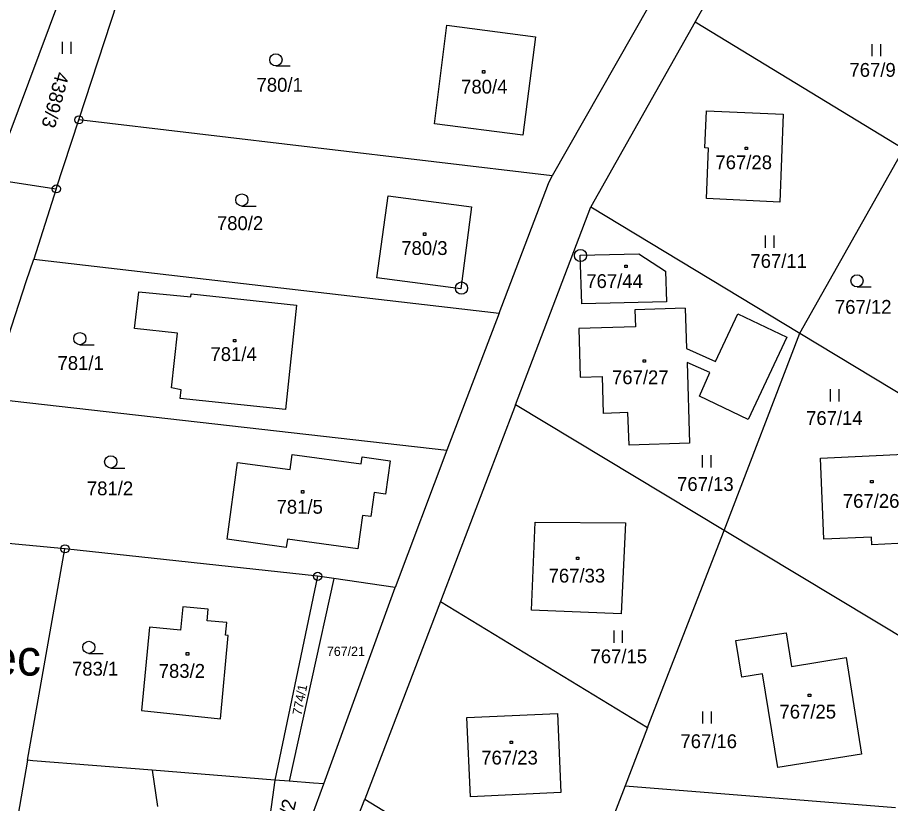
# Model space of a CAD drawing. Extents: x -468021 to -466942, y -1130484 to -1128584.
# Drawn here: x -467187.2 to -467079.9, y -1128906.2 to -1128809.6 of the extents above; entities that cross this region are included whole.
import ezdxf

# ---------------------------------------------------------------- set-up
doc = ezdxf.new("R2010")
doc.units = 0
doc.layers.add('DKM', color=7, linetype='Continuous')

msp = doc.modelspace()

# ---------------------------------------------------------------- linework, layer by layer
at = {"layer": 'DKM'}
for p, q in [((-467091.28, -1128787.7), (-467103.91, -1128810.16)), ((-467182.01, -1128807.39), (-467190.28, -1128829.48)), ((-467179.63, -1128822.2), (-467174.87, -1128807.71)), ((-467109.58, -1128808.24), (-467121.48, -1128829.1)), ((-467135.95, -1128822.68), (-467134.41, -1128810.58)), ((-467134.41, -1128810.58), (-467123.51, -1128811.99)), ((-467103.91, -1128810.16), (-467116.7, -1128832.91)), ((-467103.91, -1128810.16), (-467078.27, -1128825.75)), ((-467181.64, -1128814.1), (-467181.64, -1128812.6)), ((-467180.64, -1128812.6), (-467180.64, -1128814.1)), ((-467123.51, -1128811.99), (-467125.08, -1128824.08)), ((-467082.14, -1128814.39), (-467082.14, -1128812.89)), ((-467081.14, -1128812.89), (-467081.14, -1128814.39)), ((-467155.42, -1128815.58), (-467153.67, -1128815.58)), ((-467130.04, -1128816.16), (-467129.74, -1128816.16)), ((-467130.04, -1128816.46), (-467130.04, -1128816.16)), ((-467129.74, -1128816.16), (-467129.74, -1128816.46)), ((-467129.74, -1128816.46), (-467130.04, -1128816.46)), ((-467102.71, -1128825.65), (-467102.51, -1128821.1)), ((-467102.51, -1128821.1), (-467093.09, -1128821.51)), ((-467093.09, -1128821.51), (-467093.51, -1128832.31)), ((-467182.41, -1128830.69), (-467179.63, -1128822.2)), ((-467121.48, -1128829.1), (-467179.63, -1128822.2)), ((-467125.08, -1128824.08), (-467135.95, -1128822.68)), ((-467102.27, -1128825.67), (-467102.71, -1128825.65)), ((-467102.49, -1128831.89), (-467102.27, -1128825.67)), ((-467097.75, -1128825.56), (-467097.45, -1128825.56)), ((-467097.75, -1128825.86), (-467097.75, -1128825.56)), ((-467097.45, -1128825.86), (-467097.75, -1128825.86)), ((-467097.45, -1128825.56), (-467097.45, -1128825.86)), ((-467091.04, -1128848.41), (-467078.27, -1128825.75)), ((-467121.93, -1128830.04), (-467121.48, -1128829.1)), ((-467190.28, -1128829.48), (-467182.41, -1128830.69)), ((-467128, -1128845.96), (-467121.93, -1128830.04)), ((-467182.41, -1128830.69), (-467185.18, -1128839.33)), ((-467143.01, -1128841.6), (-467141.64, -1128831.53)), ((-467141.64, -1128831.53), (-467131.37, -1128832.88)), ((-467093.51, -1128832.31), (-467102.49, -1128831.89)), ((-467159.61, -1128832.8), (-467157.86, -1128832.8)), ((-467131.37, -1128832.88), (-467132.7, -1128842.98)), ((-467125.96, -1128857.23), (-467116.7, -1128832.91)), ((-467116.7, -1128832.91), (-467091.04, -1128848.41)), ((-467137.29, -1128836.1), (-467136.99, -1128836.1)), ((-467137.29, -1128836.4), (-467137.29, -1128836.1)), ((-467136.99, -1128836.4), (-467137.29, -1128836.4)), ((-467136.99, -1128836.1), (-467136.99, -1128836.4)), ((-467095.24, -1128837.93), (-467095.24, -1128836.43)), ((-467094.24, -1128836.43), (-467094.24, -1128837.93)), ((-467186.11, -1128842.05), (-467185.18, -1128839.33)), ((-467185.18, -1128839.33), (-467128, -1128845.96)), ((-467112.56, -1128840.06), (-467112.26, -1128840.06)), ((-467112.56, -1128840.36), (-467112.56, -1128840.06)), ((-467112.26, -1128840.36), (-467112.56, -1128840.36)), ((-467112.26, -1128840.06), (-467112.26, -1128840.36)), ((-467132.7, -1128842.98), (-467143.01, -1128841.6)), ((-467190.76, -1128856.4), (-467186.11, -1128842.05)), ((-467084.01, -1128842.74), (-467082.26, -1128842.74)), ((-467172.8, -1128847.86), (-467172.26, -1128843.32)), ((-467172.26, -1128843.32), (-467165.88, -1128843.96)), ((-467165.88, -1128843.96), (-467165.83, -1128843.59)), ((-467165.83, -1128843.59), (-467152.9, -1128844.97)), ((-467152.9, -1128844.97), (-467154.26, -1128857.78)), ((-467128, -1128845.96), (-467134.41, -1128862.78)), ((-467105.11, -1128845.34), (-467111.3, -1128845.53)), ((-467111.3, -1128845.53), (-467111.24, -1128847.64)), ((-467167.51, -1128848.43), (-467172.8, -1128847.86)), ((-467168.23, -1128855.14), (-467167.51, -1128848.43)), ((-467111.24, -1128847.64), (-467118.21, -1128847.85)), ((-467118.21, -1128847.85), (-467118.05, -1128853.84)), ((-467100.35, -1128872.65), (-467091.04, -1128848.41)), ((-467091.04, -1128848.41), (-467066.25, -1128863.38)), ((-467160.64, -1128849.19), (-467160.34, -1128849.19)), ((-467160.64, -1128849.49), (-467160.64, -1128849.19)), ((-467160.34, -1128849.49), (-467160.64, -1128849.49)), ((-467160.34, -1128849.19), (-467160.34, -1128849.49)), ((-467179.52, -1128849.84), (-467177.77, -1128849.84)), ((-467110.29, -1128851.7), (-467109.99, -1128851.7)), ((-467110.29, -1128852), (-467110.29, -1128851.7)), ((-467109.99, -1128852), (-467110.29, -1128852)), ((-467109.99, -1128851.7), (-467109.99, -1128852)), ((-467118.05, -1128853.84), (-467115.28, -1128853.76)), ((-467115.15, -1128858.27), (-467115.28, -1128853.76)), ((-467167.06, -1128855.38), (-467168.23, -1128855.14)), ((-467167.17, -1128856.45), (-467167.06, -1128855.38)), ((-467087.26, -1128856.81), (-467087.26, -1128855.31)), ((-467086.26, -1128855.31), (-467086.26, -1128856.81)), ((-467190.76, -1128856.4), (-467134.41, -1128862.78)), ((-467154.26, -1128857.78), (-467167.17, -1128856.45)), ((-467125.96, -1128857.23), (-467135.2, -1128881.38)), ((-467100.35, -1128872.65), (-467125.96, -1128857.23)), ((-467112.16, -1128858.17), (-467115.15, -1128858.27)), ((-467112.03, -1128862.17), (-467112.16, -1128858.17)), ((-467104.6, -1128861.92), (-467112.03, -1128862.17)), ((-467153.67, -1128865.16), (-467153.42, -1128863.32)), ((-467153.42, -1128863.32), (-467144.95, -1128864.48)), ((-467134.41, -1128862.78), (-467140.77, -1128879.65)), ((-467102.99, -1128864.92), (-467102.99, -1128863.42)), ((-467101.99, -1128863.42), (-467101.99, -1128864.92)), ((-467088.49, -1128863.79), (-467076.54, -1128863.21)), ((-467161.43, -1128873.74), (-467160.12, -1128864.29)), ((-467160.12, -1128864.29), (-467153.67, -1128865.16)), ((-467144.95, -1128864.48), (-467144.83, -1128863.63)), ((-467144.83, -1128863.63), (-467141.37, -1128864.1)), ((-467141.37, -1128864.1), (-467141.95, -1128868.21)), ((-467088.08, -1128873.74), (-467088.49, -1128863.79)), ((-467175.72, -1128864.99), (-467173.97, -1128864.99)), ((-467082.34, -1128866.51), (-467082.04, -1128866.51)), ((-467082.34, -1128866.81), (-467082.34, -1128866.51)), ((-467082.04, -1128866.51), (-467082.04, -1128866.81)), ((-467152.29, -1128867.76), (-467151.99, -1128867.76)), ((-467152.29, -1128868.06), (-467152.29, -1128867.76)), ((-467151.99, -1128867.76), (-467151.99, -1128868.06)), ((-467082.04, -1128866.81), (-467082.34, -1128866.81)), ((-467151.99, -1128868.06), (-467152.29, -1128868.06)), ((-467143.33, -1128868.01), (-467143.75, -1128870.96)), ((-467141.95, -1128868.21), (-467143.33, -1128868.01)), ((-467144.76, -1128870.81), (-467145.36, -1128874.91)), ((-467143.75, -1128870.96), (-467144.76, -1128870.81)), ((-467124.03, -1128882.45), (-467123.57, -1128871.65)), ((-467123.57, -1128871.65), (-467112.47, -1128871.73)), ((-467112.47, -1128871.73), (-467113, -1128882.92)), ((-467109.75, -1128896.87), (-467100.35, -1128872.65)), ((-467074.41, -1128888.26), (-467100.35, -1128872.65)), ((-467181.34, -1128874.92), (-467196.39, -1128873.52)), ((-467154.14, -1128874.75), (-467161.43, -1128873.74)), ((-467153.99, -1128873.71), (-467154.14, -1128874.75)), ((-467145.36, -1128874.91), (-467153.99, -1128873.71)), ((-467082.24, -1128873.48), (-467088.08, -1128873.74)), ((-467082.18, -1128874.43), (-467082.24, -1128873.48)), ((-467075.99, -1128874.08), (-467082.18, -1128874.43)), ((-467185.94, -1128900.9), (-467181.34, -1128874.92)), ((-467150.29, -1128878.29), (-467181.34, -1128874.92)), ((-467118.49, -1128875.94), (-467118.19, -1128875.94)), ((-467118.49, -1128876.24), (-467118.49, -1128875.94)), ((-467118.19, -1128876.24), (-467118.49, -1128876.24)), ((-467118.19, -1128875.94), (-467118.19, -1128876.24)), ((-467150.29, -1128878.29), (-467155.54, -1128903.33)), ((-467148.31, -1128878.57), (-467150.29, -1128878.29)), ((-467148.31, -1128878.57), (-467153.8, -1128903.47)), ((-467140.77, -1128879.65), (-467148.31, -1128878.57)), ((-467149.55, -1128903.81), (-467140.77, -1128879.65)), ((-467135.2, -1128881.38), (-467144.5, -1128905.68)), ((-467135.2, -1128881.38), (-467109.75, -1128896.87)), ((-467166.86, -1128882.04), (-467167.13, -1128884.92)), ((-467163.75, -1128882.33), (-467166.86, -1128882.04)), ((-467163.88, -1128883.75), (-467163.75, -1128882.33)), ((-467113, -1128882.92), (-467124.03, -1128882.45)), ((-467161.46, -1128883.98), (-467163.88, -1128883.75)), ((-467170.97, -1128884.56), (-467171.94, -1128894.78)), ((-467167.13, -1128884.92), (-467170.97, -1128884.56)), ((-467161.61, -1128885.52), (-467161.46, -1128883.98)), ((-467162.24, -1128895.8), (-467161.27, -1128885.55)), ((-467161.27, -1128885.55), (-467161.61, -1128885.52)), ((-467113.87, -1128886.47), (-467113.87, -1128884.97)), ((-467112.87, -1128884.97), (-467112.87, -1128886.47)), ((-467098.9, -1128886.19), (-467092.7, -1128885.22)), ((-467092.7, -1128885.22), (-467092.05, -1128889.37)), ((-467098.18, -1128890.68), (-467098.9, -1128886.19)), ((-467178.41, -1128887.77), (-467176.66, -1128887.77)), ((-467166.44, -1128887.67), (-467166.14, -1128887.67)), ((-467166.44, -1128887.97), (-467166.44, -1128887.67)), ((-467166.14, -1128887.97), (-467166.44, -1128887.97)), ((-467166.14, -1128887.67), (-467166.14, -1128887.97)), ((-467092.05, -1128889.37), (-467085.36, -1128888.26)), ((-467085.36, -1128888.26), (-467083.44, -1128900.13)), ((-467095.64, -1128890.27), (-467098.18, -1128890.68)), ((-467093.75, -1128901.79), (-467095.64, -1128890.27)), ((-467090, -1128892.78), (-467089.7, -1128892.78)), ((-467090, -1128893.08), (-467090, -1128892.78)), ((-467089.7, -1128893.08), (-467090, -1128893.08)), ((-467089.7, -1128892.78), (-467089.7, -1128893.08)), ((-467171.94, -1128894.78), (-467162.24, -1128895.8)), ((-467131.95, -1128895.65), (-467120.8, -1128895.16)), ((-467131.52, -1128905.39), (-467131.95, -1128895.65)), ((-467120.8, -1128895.16), (-467120.41, -1128904.86)), ((-467102.95, -1128896.39), (-467102.95, -1128894.89)), ((-467101.95, -1128894.89), (-467101.95, -1128896.39)), ((-467109.75, -1128896.87), (-467112.51, -1128904.03)), ((-467126.65, -1128898.55), (-467126.35, -1128898.55)), ((-467126.65, -1128898.85), (-467126.65, -1128898.55)), ((-467126.35, -1128898.85), (-467126.65, -1128898.85)), ((-467126.35, -1128898.55), (-467126.35, -1128898.85)), ((-467185.94, -1128900.9), (-467189.25, -1128920.11)), ((-467185.31, -1128900.95), (-467185.94, -1128900.9)), ((-467170.62, -1128902.13), (-467185.31, -1128900.95)), ((-467083.44, -1128900.13), (-467093.75, -1128901.79)), ((-467155.54, -1128903.33), (-467170.62, -1128902.13)), ((-467170.62, -1128902.13), (-467169.98, -1128906.58)), ((-467155.54, -1128903.33), (-467156.72, -1128911.55)), ((-467153.8, -1128903.47), (-467155.54, -1128903.33)), ((-467154, -1128916.04), (-467149.55, -1128903.81)), ((-467150.8, -1128903.71), (-467153.8, -1128903.47)), ((-467149.55, -1128903.81), (-467150.8, -1128903.71)), ((-467112.51, -1128904.03), (-467119.08, -1128921.1)), ((-467112.51, -1128904.03), (-467079.29, -1128906.72)), ((-467120.41, -1128904.86), (-467131.52, -1128905.39)), ((-467150.57, -1128921.36), (-467144.5, -1128905.68)), ((-467144.5, -1128905.68), (-467132.48, -1128912.97))]:
    msp.add_line(p, q, dxfattribs=at)
for points in [[(-467118.04, -1128838.83), (-467110.81, -1128838.66), (-467107.53, -1128840.79), (-467107.43, -1128844.56), (-467117.81, -1128844.81), (-467118.04, -1128838.83)], [(-467105.11, -1128845.34), (-467104.96, -1128850.32), (-467101.41, -1128851.88), (-467098.67, -1128846.06), (-467092.65, -1128848.92), (-467097.39, -1128859.03), (-467103.38, -1128856.17), (-467102.08, -1128853.27), (-467104.9, -1128852.01), (-467104.6, -1128861.92)]]:
    msp.add_lwpolyline(points, dxfattribs=at)
for centre, radius in [((-467155.42, -1128814.83), 0.75), ((-467179.63, -1128822.2), 0.5), ((-467179.63, -1128822.2), 0.01), ((-467182.41, -1128830.69), 0.5), ((-467182.41, -1128830.69), 0.01), ((-467159.61, -1128832.05), 0.75), ((-467117.99, -1128838.88), 0.75), ((-467117.99, -1128838.88), 0.01), ((-467084.01, -1128841.99), 0.75), ((-467132.62, -1128842.88), 0.75), ((-467132.62, -1128842.88), 0.01), ((-467179.52, -1128849.09), 0.75), ((-467175.72, -1128864.24), 0.75), ((-467181.34, -1128874.92), 0.5), ((-467181.34, -1128874.92), 0.01), ((-467150.29, -1128878.29), 0.5), ((-467150.29, -1128878.29), 0.01), ((-467178.41, -1128887.02), 0.75)]:
    msp.add_circle(centre, radius, dxfattribs=at)

# ---------------------------------------------------------------- texts
for s, height, p in [('767/9', 1.7, (-467084.94, -1128816.92)), ('780/1', 1.7, (-467157.8, -1128818.75)), ('780/4', 1.7, (-467132.66, -1128818.98)), ('767/28', 1.7, (-467101.41, -1128828.27)), ('780/2', 1.7, (-467162.67, -1128835.75)), ('780/3', 1.7, (-467140.02, -1128838.81)), ('767/11', 1.7, (-467097.11, -1128840.39)), ('767/44', 1.7, (-467117.28, -1128842.87)), ('767/12', 1.7, (-467086.73, -1128846.04)), ('781/4', 1.7, (-467163.46, -1128851.84)), ('781/1', 1.7, (-467182.26, -1128852.94)), ('767/27', 1.7, (-467114.12, -1128854.69)), ('767/14', 1.7, (-467090.27, -1128859.7)), ('781/2', 1.7, (-467178.65, -1128868.34)), ('767/13', 1.7, (-467106.12, -1128867.81)), ('781/5', 1.7, (-467155.34, -1128870.6)), ('767/26', 1.7, (-467085.75, -1128869.88)), ('767/33', 1.7, (-467121.91, -1128879.06)), ('Kamenec', 4.4, (-467209.15, -1128890.49)), ('767/21', 1.14, (-467149.15, -1128888.08)), ('767/15', 1.7, (-467116.76, -1128888.98)), ('783/1', 1.7, (-467180.48, -1128890.5)), ('783/2', 1.7, (-467169.82, -1128890.77)), ('767/25', 1.7, (-467093.54, -1128895.77)), ('767/16', 1.7, (-467105.71, -1128899.41)), ('767/23', 1.7, (-467130.19, -1128901.42))]:
    msp.add_text(s, height=height, dxfattribs=at).set_placement(p)
for s, height, rotation, p in [('4389/3', 1.7, 254.975, (-467182.44, -1128816.2)), ('774/1', 1.14, 78.8234, (-467152.29, -1128895.44)), ('774/2', 1.7, 77.1455, (-467154.16, -1128911.45))]:
    msp.add_text(s, height=height, rotation=rotation, dxfattribs=at).set_placement(p)

doc.saveas('drawing.dxf')
